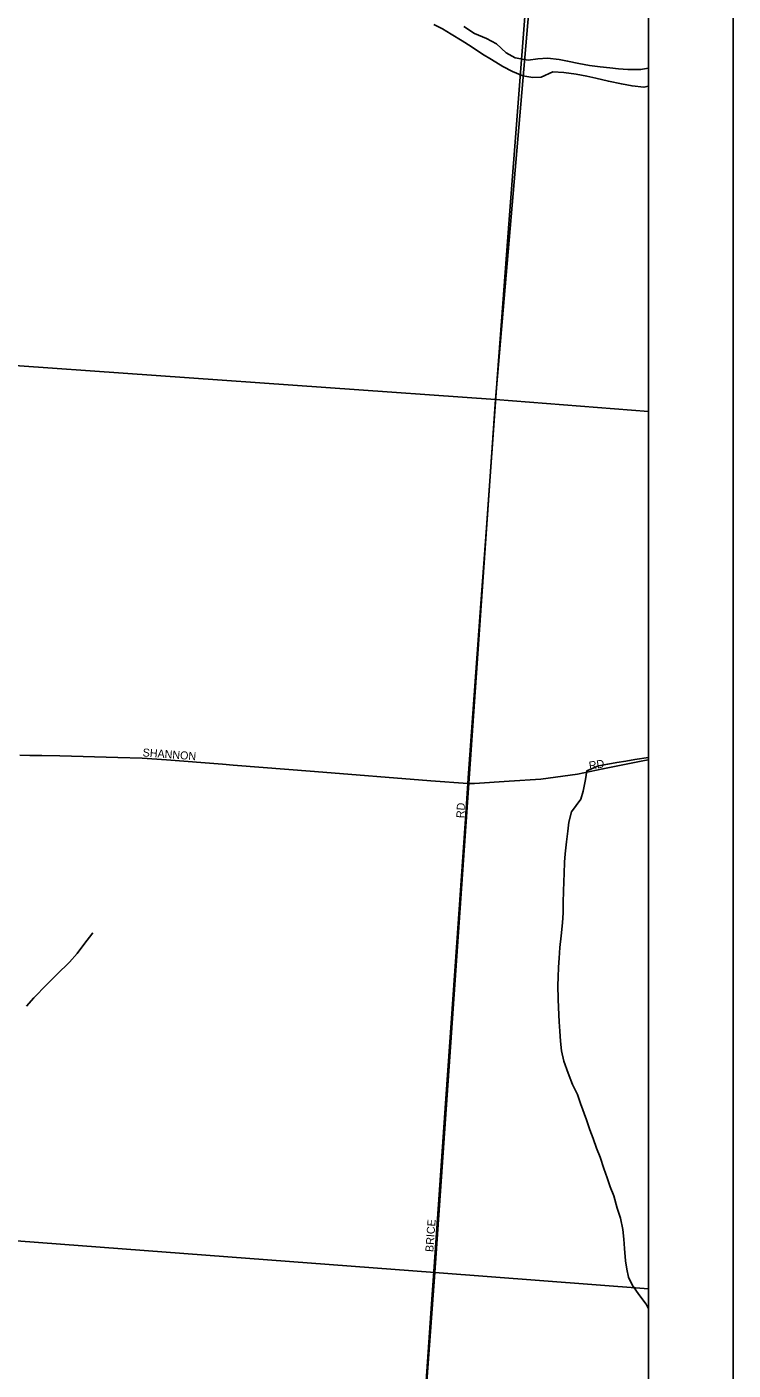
# Model space of a CAD drawing. Extents: x 0 to 34, y 0 to 22.
# Drawn here: x 8.665 to 9.5, y 15.756 to 17.345 of the extents above; entities that cross this region are included whole.
import ezdxf

# ---------------------------------------------------------------- set-up
doc = ezdxf.new("R2010")
doc.units = 0
for name, color, linetype in [('GM_X_City_Street', 7, 'Continuous'), ('GM_X_City_Street_Text', 7, 'Continuous'), ('GM_X_County_Road', 7, 'Continuous'), ('GM_X_Minor_River', 7, 'Continuous'), ('GM_X_Section', 7, 'Continuous'), ('GM_X_Township', 7, 'Continuous'), ('SH_Data', 7, 'Continuous')]:
    doc.layers.add(name, color=color, linetype=linetype)

msp = doc.modelspace()

# ---------------------------------------------------------------- linework, layer by layer
at = {"layer": 'GM_X_City_Street'}
for points in [[(9.1459, 15.8726), (9.1594, 16.0659), (9.174, 16.273), (9.1836, 16.408), (9.1862, 16.4499), (9.1872, 16.462), (9.2007, 16.6521), (9.208, 16.7474), (9.2213, 16.9341), (9.2351, 17.117), (9.2653, 17.506), (9.2727, 17.5928), (9.2797, 17.6924), (9.2878, 17.8007), (9.2909, 17.8381)], [(8.6565, 16.4836), (8.6682, 16.4831), (8.6825, 16.4829)], [(8.7724, 16.4807), (8.8013, 16.4799), (8.8301, 16.4777), (8.8962, 16.4727), (8.9086, 16.4717), (9.0048, 16.464), (9.1425, 16.4531), (9.1862, 16.4499), (9.191, 16.4499)], [(9.191, 16.4499), (9.194, 16.4498), (9.235, 16.4526), (9.2728, 16.4552), (9.3161, 16.4611), (9.3461, 16.4671), (9.3952, 16.477), (9.4, 16.4778)]]:
    msp.add_lwpolyline(points, dxfattribs=at)
at = {"layer": 'GM_X_County_Road'}
for points in [[(8.6825, 16.4829), (8.7038, 16.4826), (8.7724, 16.4807)], [(9.0778, 14.9072), (9.0915, 15.093), (9.0967, 15.1679), (9.1089, 15.338), (9.1173, 15.457), (9.1225, 15.5343), (9.1314, 15.6627), (9.1428, 15.8288), (9.1459, 15.8726)]]:
    msp.add_lwpolyline(points, dxfattribs=at)
at = {"layer": 'GM_X_Minor_River'}
for points in [[(9.1461, 17.3476), (9.1563, 17.3426), (9.1665, 17.3364), (9.1797, 17.3284), (9.1902, 17.3219), (9.2038, 17.3127), (9.2143, 17.3062), (9.2275, 17.2981), (9.2392, 17.292), (9.2513, 17.287), (9.2633, 17.285), (9.2732, 17.2853), (9.2868, 17.2917), (9.2997, 17.2912), (9.3144, 17.2889), (9.3269, 17.2865), (9.3378, 17.2842), (9.3526, 17.2807), (9.368, 17.2775), (9.3805, 17.2752), (9.3945, 17.2736), (9.4, 17.2748)], [(9.1817, 17.3455), (9.1941, 17.337), (9.2084, 17.3313), (9.2201, 17.3251), (9.2318, 17.3144), (9.2423, 17.3083), (9.2578, 17.3055), (9.2691, 17.307), (9.2805, 17.308), (9.2941, 17.3064), (9.3043, 17.3045), (9.3175, 17.3018), (9.33, 17.2994), (9.3428, 17.2978), (9.3542, 17.2966), (9.3644, 17.2954), (9.3753, 17.2946), (9.3905, 17.2945), (9.4, 17.2962)], [(9.4, 16.4808), (9.3839, 16.4783), (9.3733, 16.4764), (9.3623, 16.4746), (9.3517, 16.4728), (9.3408, 16.4709), (9.3271, 16.465), (9.3255, 16.4547), (9.3228, 16.4407), (9.3201, 16.4312), (9.309, 16.4165), (9.3056, 16.404), (9.3044, 16.3934), (9.3028, 16.3809), (9.3012, 16.3668), (9.3007, 16.357), (9.3003, 16.3433), (9.2998, 16.3338), (9.2994, 16.3221), (9.2989, 16.3095), (9.2992, 16.297), (9.2984, 16.2849), (9.2968, 16.2697), (9.2952, 16.2557), (9.2944, 16.2432), (9.2935, 16.2325), (9.2931, 16.2208), (9.2927, 16.2109), (9.2933, 16.1946), (9.2936, 16.1847), (9.2943, 16.168), (9.295, 16.157), (9.2957, 16.1449), (9.2971, 16.1335), (9.3, 16.1213), (9.3049, 16.1073), (9.3101, 16.0939), (9.3161, 16.0818), (9.3194, 16.0715), (9.3265, 16.0521), (9.3306, 16.0403), (9.3346, 16.03), (9.3384, 16.0186), (9.3428, 16.008), (9.3473, 15.9943), (9.351, 15.9833), (9.3547, 15.9726), (9.3588, 15.962), (9.3629, 15.9475), (9.367, 15.9357), (9.3695, 15.9221), (9.3706, 15.9107), (9.3717, 15.8997), (9.3727, 15.8852), (9.3742, 15.8754), (9.3764, 15.8659), (9.3812, 15.856), (9.3895, 15.8438), (9.3973, 15.8339), (9.4, 15.8286)], [(8.7428, 16.2731), (8.7322, 16.2595), (8.7242, 16.2489), (8.7154, 16.2387), (8.7002, 16.224), (8.6884, 16.212), (8.6732, 16.1965), (8.6644, 16.1863)]]:
    msp.add_lwpolyline(points, dxfattribs=at)
at = {"layer": 'GM_X_Section'}
for p, q in [((9.4, 15.8522), (9.4, 16.8898)), ((9.4, 14.8328), (9.4, 15.8522))]:
    msp.add_line(p, q, dxfattribs=at)
for points in [[(8.2873, 17.9124), (8.7853, 17.8721), (9.2985, 17.8332), (9.2192, 16.9042), (8.2155, 16.9751)], [(8.2155, 16.9751), (9.2192, 16.9042), (9.1474, 15.8714), (8.1366, 15.948)], [(8.1366, 15.948), (9.1474, 15.8714), (9.0729, 14.8565), (8.0511, 14.9304)]]:
    msp.add_lwpolyline(points, close=True, dxfattribs=at)
for points in [[(9.4, 16.8898), (9.2192, 16.9042), (9.1474, 15.8714), (9.4, 15.8522)], [(9.4, 15.8522), (9.1474, 15.8714), (9.0729, 14.8565), (9.4, 14.8328)]]:
    msp.add_lwpolyline(points, dxfattribs=at)
at = {"layer": 'GM_X_Township'}
msp.add_lwpolyline([(3.9541, 14.1), (9.4, 14.1), (9.4, 17.8295)], dxfattribs=at)
at = {"layer": 'SH_Data'}
for p, q in [((9.5, 21), (9.5, 14)), ((9.4, 20.9), (9.4, 14.1))]:
    msp.add_line(p, q, dxfattribs=at)

# ---------------------------------------------------------------- texts
at = {"layer": 'GM_X_City_Street_Text'}
for s, rotation, p in [('SHANNON', 355.7956, (8.8015, 16.482)), ('RD', 8.9785, (9.3302, 16.4662)), ('RD', 86.9769, (9.182, 16.4087)), ('BRICE', 85.8121, (9.1454, 15.8954))]:
    msp.add_text(s, height=0.00947, rotation=rotation, dxfattribs=at).set_placement(p)

doc.saveas('drawing.dxf')
